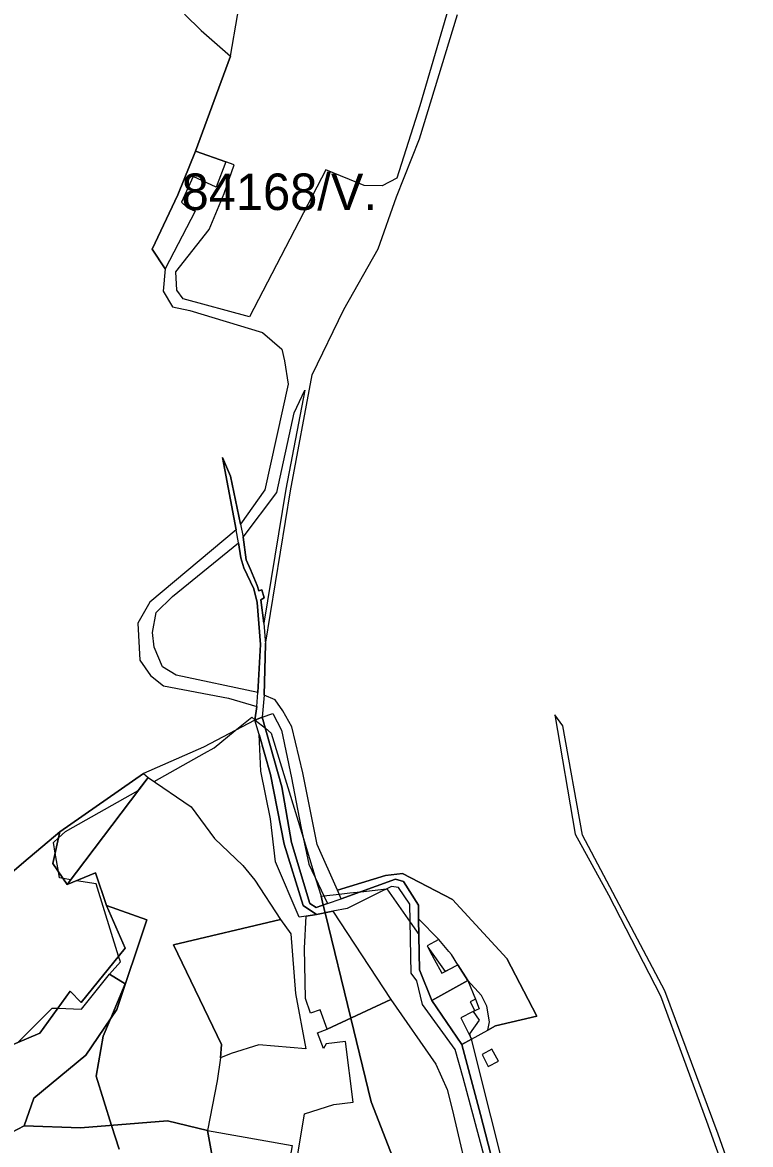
# Model space of a CAD drawing. Extents: x -477304 to -465429, y -1159113 to -1149210.
# Drawn here: x -475503.7 to -475204.5, y -1151236.1 to -1150775 of the extents above; entities that cross this region are included whole.
import ezdxf

# ---------------------------------------------------------------- set-up
doc = ezdxf.new("R2010")
doc.units = 0
for name, color, linetype in [('BPEJ_s', 7, 'Continuous'), ('PUPFL_s', 7, 'Continuous'), ('trav_porost_s', 7, 'Continuous'), ('voda_s', 7, 'Continuous')]:
    doc.layers.add(name, color=color, linetype=linetype)

msp = doc.modelspace()

# ---------------------------------------------------------------- linework, layer by layer
at = {"layer": 'BPEJ_s'}
msp.add_lwpolyline([(-475420.15, -1150832.34), (-475424.1, -1150842.72), (-475433.58, -1150838.37), (-475438.4, -1150848.87), (-475436.07, -1150851.08), (-475432.76, -1150852.59), (-475445.06, -1150876.3), (-475450.48, -1150868.13), (-475439.87, -1150845.88), (-475432.6, -1150827.88)], close=True, dxfattribs=at)
for points in [[(-475439.87, -1150845.88), (-475432.6, -1150827.88), (-475420.15, -1150832.34), (-475424.1, -1150842.72), (-475433.58, -1150838.37), (-475438.4, -1150848.87), (-475436.07, -1150851.08), (-475432.76, -1150852.59), (-475445.06, -1150876.3), (-475450.48, -1150868.13), (-475439.87, -1150845.88)], [(-475505.72, -1151194.22), (-475491.5, -1151180), (-475489.25, -1151180.09), (-475479.5, -1151180.5), (-475468, -1151166), (-475463.5, -1151161), (-475464.23, -1151158.67), (-475473.5, -1151129), (-475481.53, -1151127.66), (-475485.31, -1151129.25), (-475483.82, -1151127.28), (-475487.02, -1151126.75), (-475488.5, -1151126.5), (-475488.94, -1151123.93), (-475490.25, -1151116.34), (-475491, -1151112), (-475488.86, -1151110.08), (-475486, -1151107.5), (-475456.14, -1151090.61), (-475452.07, -1151085.22), (-475449.59, -1151086.91), (-475428.94, -1151075.23), (-475425, -1151073), (-475416.27, -1151065.96), (-475409.5, -1151060.5), (-475408.19, -1151061.57), (-475408.07, -1151061.66), (-475403.92, -1151065.04), (-475401.5, -1151067), (-475388.39, -1151109.85), (-475383.11, -1151127.1), (-475381, -1151134), (-475379.87, -1151133.87), (-475373.55, -1151133.17), (-475369.22, -1151132.69), (-475364.69, -1151132.19), (-475354.1, -1151131.01), (-475354, -1151131), (-475344.36, -1151144.7), (-475340.81, -1151149.74), (-475340.92, -1151143.36), (-475332.66, -1151151.78), (-475334.46, -1151152.83), (-475337.43, -1151154.43), (-475337.17, -1151154.91), (-475330.07, -1151165.01), (-475325.4, -1151162.51), (-475324.79, -1151162.19), (-475320.66, -1151168.63), (-475317.54, -1151176.31), (-475316.08, -1151180.24), (-475318.49, -1151181.46), (-475316, -1151185), (-475320, -1151190.5), (-475319.61, -1151192.03), (-475319.27, -1151192.74), (-475319.41, -1151192.82)], [(-475464, -1151238), (-475467.11, -1151228.18), (-475473.5, -1151208), (-475470.5, -1151191.5), (-475467.41, -1151184.12), (-475461.5, -1151170), (-475468, -1151166), (-475463.5, -1151161), (-475464.23, -1151158.67), (-475473.5, -1151129), (-475481.53, -1151127.66), (-475485.31, -1151129.25), (-475483.82, -1151127.28), (-475487.02, -1151126.75), (-475488.5, -1151126.5), (-475488.94, -1151123.93), (-475490.25, -1151116.34), (-475491, -1151112), (-475488.86, -1151110.08), (-475486, -1151107.5), (-475456.14, -1151090.61), (-475452.07, -1151085.22), (-475449.59, -1151086.91), (-475428.94, -1151075.23), (-475425, -1151073), (-475416.27, -1151065.96), (-475409.5, -1151060.5), (-475408.19, -1151061.57), (-475408.07, -1151061.66), (-475403.92, -1151065.04), (-475401.5, -1151067), (-475388.39, -1151109.85), (-475383.11, -1151127.1), (-475381, -1151134), (-475380.11, -1151137.67), (-475379.35, -1151140.8), (-475368.82, -1151184.19), (-475360.5, -1151218.5), (-475343.64, -1151261.78)], [(-475343.64, -1151261.78), (-475360.5, -1151218.5), (-475368.82, -1151184.19), (-475379.35, -1151140.8), (-475380.11, -1151137.67), (-475381, -1151134), (-475379.87, -1151133.87), (-475373.55, -1151133.17), (-475369.22, -1151132.69), (-475364.69, -1151132.19), (-475354.1, -1151131.01), (-475354, -1151131), (-475344.36, -1151144.7), (-475340.81, -1151149.74), (-475340.92, -1151143.36), (-475332.66, -1151151.78), (-475334.46, -1151152.83), (-475337.43, -1151154.43), (-475337.17, -1151154.91), (-475330.07, -1151165.01), (-475325.4, -1151162.51), (-475324.79, -1151162.19), (-475320.66, -1151168.63), (-475317.54, -1151176.31), (-475316.08, -1151180.24), (-475318.49, -1151181.46), (-475316, -1151185)], [(-475505.72, -1151194.22), (-475491.5, -1151180), (-475489.25, -1151180.09), (-475479.5, -1151180.5), (-475468, -1151166), (-475461.5, -1151170), (-475467.41, -1151184.12), (-475470.5, -1151191.5), (-475473.5, -1151208), (-475467.11, -1151228.18), (-475464, -1151238)], [(-475316, -1151185), (-475320, -1151190.5), (-475319.61, -1151192.03), (-475319.27, -1151192.74), (-475319.41, -1151192.82), (-475303.49, -1151256.09), (-475301.89, -1151262.47), (-475301.5, -1151264), (-475305.1, -1151267.99), (-475306, -1151269), (-475296.2, -1151290.62), (-475290.42, -1151303.35), (-475286.72, -1151311.52), (-475286.5, -1151312), (-475279.08, -1151324.78), (-475277.96, -1151326.7)], [(-475319.41, -1151192.82), (-475303.49, -1151256.09)]]:
    msp.add_lwpolyline(points, dxfattribs=at)
at = {"layer": 'PUPFL_s'}
for points in [[(-475437.15, -1150771.65), (-475430.28, -1150778.33), (-475418.3, -1150788.93), (-475432.6, -1150827.88), (-475439.87, -1150845.88), (-475450.48, -1150868.13), (-475445.06, -1150876.3), (-475445.88, -1150885.48), (-475442.1, -1150891.87), (-475434.96, -1150893.4), (-475405.11, -1150902.43), (-475397.17, -1150909.26), (-475395.99, -1150914.09), (-475394.54, -1150923.67), (-475404.16, -1150967.04), (-475414.15, -1150981.11), (-475418.26, -1150961.41), (-475421.54, -1150953.73), (-475415.97, -1150983.45), (-475451.44, -1151013.25), (-475456.36, -1151021.9), (-475455.51, -1151037.06), (-475451.12, -1151043.37), (-475445.84, -1151047.65), (-475419.05, -1151052.63), (-475407.39, -1151056.09), (-475408.21, -1151061.72), (-475429.35, -1151072.84), (-475453.99, -1151083.54), (-475488.31, -1151107.58), (-475503.17, -1151120.07), (-475512.84, -1151128.34)], [(-475309.25, -1151248.07), (-475315.45, -1151223.69), (-475323.11, -1151194.98), (-475319.27, -1151192.74), (-475312.45, -1151189.04), (-475309.36, -1151187.34), (-475292.32, -1151183.31), (-475304.71, -1151159.57), (-475326.99, -1151135.34), (-475347.51, -1151124.66), (-475354.61, -1151125.48), (-475374.23, -1151131.54), (-475382.66, -1151112.84), (-475388.52, -1151083.28), (-475392.97, -1151064.43), (-475396.72, -1151057.86), (-475399.83, -1151053.4), (-475404.43, -1151051.38), (-475403.89, -1151030.53), (-475393.57, -1150967.47), (-475384.74, -1150919.85), (-475371.72, -1150892.99), (-475357.53, -1150868.01), (-475350.07, -1150846.73), (-475340.59, -1150822.79), (-475324.98, -1150771.79)], [(-475204.53, -1151269.52), (-475217.84, -1151231.85), (-475239.71, -1151172.84), (-475273.54, -1151108.91), (-475281.72, -1151064.01), (-475285, -1151059.54), (-475276.56, -1151108.49), (-475262.95, -1151133.48), (-475241.53, -1151175), (-475222.58, -1151226.41), (-475207.45, -1151268.85)], [(-475512.84, -1151128.34), (-475503.17, -1151120.07), (-475488.31, -1151107.58), (-475491.2, -1151120.62), (-475485.31, -1151129.25), (-475473.7, -1151124.38), (-475469.22, -1151137.9), (-475461.54, -1151155.34), (-475479.65, -1151177.74), (-475484.17, -1151172.99), (-475496.59, -1151190.35), (-475511.13, -1151196.51)]]:
    msp.add_lwpolyline(points, dxfattribs=at)
for points in [[(-475407.27, -1151006.41), (-475410.03, -1150999.83), (-475411.82, -1150995.81), (-475413.07, -1150986.47), (-475399.17, -1150968.16), (-475392.04, -1150935.46), (-475387.67, -1150926.17), (-475395.54, -1150966.85), (-475404.53, -1151021.87), (-475405.78, -1151012.24), (-475404.37, -1151011.48), (-475405.34, -1151008.14), (-475406.59, -1151008.5)], [(-475440.57, -1151043.21), (-475446.15, -1151039.73), (-475449.67, -1151031.75), (-475450.29, -1151025.65), (-475448.79, -1151017.44), (-475442.08, -1151010.93), (-475415, -1150988.77), (-475413.95, -1150995.01), (-475412.79, -1150999.04), (-475408.6, -1151007.73), (-475407.31, -1151013.29), (-475405.94, -1151030.65), (-475406.95, -1151050.38)], [(-475383.04, -1151138.7), (-475385.62, -1151137.06), (-475393.13, -1151111.96), (-475397.17, -1151089.09), (-475405.19, -1151060.5), (-475400.86, -1151058.94), (-475397.35, -1151065.75), (-475393.13, -1151085.45), (-475389.32, -1151105.39), (-475386.09, -1151120.87), (-475378.35, -1151137.06)], [(-475485.31, -1151129.25), (-475491.2, -1151120.62), (-475488.31, -1151107.58), (-475453.99, -1151083.54), (-475452.07, -1151085.22)], [(-475350.39, -1151126.97), (-475372.73, -1151135.12), (-475374.23, -1151131.54), (-475354.61, -1151125.48), (-475347.51, -1151124.66), (-475326.99, -1151135.34), (-475304.71, -1151159.57), (-475292.32, -1151183.31), (-475309.36, -1151187.34), (-475312.45, -1151189.04), (-475311.85, -1151185.64), (-475312.97, -1151179.24), (-475315.15, -1151174.88), (-475320.66, -1151168.63), (-475324.79, -1151162.19), (-475327.47, -1151158), (-475328.55, -1151156.71), (-475332.66, -1151151.78), (-475340.92, -1151143.36), (-475341.02, -1151137.76), (-475347.17, -1151128.03)], [(-475531.73, -1151208.15), (-475517.02, -1151206.98), (-475511.13, -1151196.51), (-475496.59, -1151190.35), (-475484.17, -1151172.99), (-475479.65, -1151177.74), (-475461.54, -1151155.34), (-475469.22, -1151137.9), (-475452.59, -1151143.71), (-475464.99, -1151180.54), (-475477.68, -1151199.31), (-475499.11, -1151217.05), (-475503.03, -1151228.43), (-475508.22, -1151231.16), (-475555.49, -1151228.4), (-475585.15, -1151238.4), (-475570.56, -1151249.13), (-475573.93, -1151255.03), (-475576.16, -1151265.34), (-475584.89, -1151260.24), (-475591.85, -1151231.43), (-475531.32, -1151214.28)], [(-475308.13, -1151201.83), (-475310.79, -1151196.93), (-475314.87, -1151199.06), (-475312.3, -1151204)]]:
    msp.add_lwpolyline(points, close=True, dxfattribs=at)
at = {"layer": 'trav_porost_s'}
for points in [[(-475445.06, -1150876.3), (-475450.48, -1150868.13), (-475439.87, -1150845.88), (-475432.6, -1150827.88), (-475420.15, -1150832.34), (-475424.1, -1150842.72), (-475433.58, -1150838.37), (-475438.4, -1150848.87), (-475436.07, -1150851.08), (-475432.76, -1150852.59)], [(-475441.72, -1151154.01), (-475421.91, -1151194.91), (-475422.35, -1151200.48), (-475423.71, -1151209.85), (-475427.74, -1151230.33), (-475444.09, -1151226.34), (-475479.82, -1151229.19), (-475503.03, -1151228.43), (-475499.11, -1151217.05), (-475477.68, -1151199.31), (-475464.99, -1151180.54), (-475452.59, -1151143.71), (-475469.22, -1151137.9), (-475473.7, -1151124.38), (-475485.31, -1151129.25), (-475452.07, -1151085.22), (-475434.42, -1151097.24), (-475424.87, -1151110.38), (-475413.2, -1151121.4), (-475408.22, -1151127.5), (-475397.67, -1151143.54)], [(-475387.85, -1151155.33), (-475387.12, -1151142.17), (-475382.93, -1151141.54), (-475376.18, -1151140.14), (-475352.33, -1151176.5), (-475378.49, -1151188.69), (-475381.36, -1151180.65), (-475385.33, -1151182.07), (-475387.44, -1151176.09)], [(-475393.42, -1151149.49), (-475391.57, -1151174.03), (-475387.29, -1151196.79), (-475406.55, -1151195.06), (-475418.01, -1151198.69), (-475422.35, -1151200.48), (-475421.91, -1151194.91), (-475441.72, -1151154.01), (-475397.67, -1151143.54)], [(-475340.92, -1151143.36), (-475332.66, -1151151.78), (-475334.46, -1151152.83), (-475337.43, -1151154.43), (-475336.3, -1151156.55), (-475334.58, -1151159.92), (-475331.39, -1151165.71), (-475325.4, -1151162.51), (-475324.79, -1151162.19), (-475320.66, -1151168.63), (-475335.56, -1151176.83), (-475340.57, -1151164.28)], [(-475317.85, -1151181.13), (-475318.76, -1151181.59), (-475323.53, -1151184.03), (-475320.89, -1151189.41), (-475319.27, -1151192.74), (-475323.11, -1151194.98), (-475335.56, -1151176.83), (-475320.66, -1151168.63), (-475317.54, -1151176.31), (-475319.7, -1151177.41)], [(-475427.74, -1151230.33), (-475392.92, -1151236.43), (-475396.13, -1151254.93), (-475407.36, -1151286.66), (-475411.74, -1151326.47), (-475413.31, -1151315.43), (-475412.39, -1151286.32), (-475422.75, -1151257.43)]]:
    msp.add_lwpolyline(points, close=True, dxfattribs=at)
for points in [[(-475393.01, -1151254.78), (-475387.86, -1151223.42), (-475375.84, -1151219.67), (-475367.88, -1151218.69), (-475370.95, -1151193.67), (-475378.91, -1151194.68), (-475380.09, -1151196.64), (-475382.46, -1151190.11), (-475378.49, -1151188.69), (-475352.33, -1151176.5), (-475333.8, -1151203.04), (-475329.14, -1151213.4), (-475327.19, -1151221.56), (-475319.03, -1151256.07)], [(-475508.22, -1151231.16), (-475503.03, -1151228.43), (-475479.82, -1151229.19), (-475444.09, -1151226.34), (-475427.74, -1151230.33), (-475422.75, -1151257.43), (-475412.39, -1151286.32), (-475413.31, -1151315.43), (-475411.74, -1151326.47), (-475437.51, -1151370.72), (-475442.61, -1151397.24), (-475448.83, -1151413.61), (-475452.94, -1151432.33), (-475454.79, -1151452.32), (-475456.6, -1151433.9), (-475458.55, -1151428.92), (-475460.96, -1151429.38), (-475470.4, -1151435.39), (-475485.22, -1151439.9), (-475510.36, -1151440.21)]]:
    msp.add_lwpolyline(points, dxfattribs=at)
at = {"layer": 'voda_s'}
for points in [[(-475324.86, -1150755.82), (-475340.4, -1150809.29), (-475349.91, -1150838.94), (-475355.96, -1150842.15), (-475363.29, -1150842.04), (-475379.02, -1150835.62), (-475410.5, -1150896.01), (-475437.66, -1150888.64), (-475440.27, -1150884.97), (-475440.69, -1150877.53), (-475427.03, -1150860.15), (-475420.91, -1150845.37), (-475416.67, -1150833.57), (-475420.15, -1150832.34), (-475432.6, -1150827.88), (-475418.3, -1150788.93), (-475412.48, -1150755.31)], [(-475376.18, -1151140.14), (-475382.93, -1151141.54), (-475388.38, -1151137.79), (-475396.12, -1151112.63), (-475401.74, -1151083.96), (-475406.51, -1151067.57), (-475408.21, -1151061.72), (-475405.19, -1151060.5), (-475397.17, -1151089.09), (-475393.13, -1151111.96), (-475385.62, -1151137.06), (-475383.04, -1151138.7), (-475378.35, -1151137.06), (-475372.73, -1151135.12), (-475350.39, -1151126.97), (-475347.17, -1151128.03), (-475341.02, -1151137.76), (-475340.92, -1151143.36), (-475340.57, -1151164.28), (-475335.56, -1151176.83), (-475323.11, -1151194.98), (-475315.45, -1151223.69), (-475309.25, -1151248.07)], [(-475313.08, -1151244.35), (-475322.62, -1151208.63), (-475325.86, -1151197), (-475339.28, -1151178.48), (-475341.61, -1151168.73), (-475343.96, -1151165.61), (-475344.5, -1151137.28), (-475349.22, -1151130.4), (-475352.07, -1151130), (-475357.98, -1151132.94), (-475370.33, -1151139.1), (-475376.18, -1151140.14)]]:
    msp.add_lwpolyline(points, dxfattribs=at)
for points in [[(-475407.27, -1151006.41), (-475406.59, -1151008.5), (-475405.34, -1151008.14), (-475404.37, -1151011.48), (-475405.78, -1151012.24), (-475404.53, -1151021.87), (-475403.89, -1151030.53), (-475404.43, -1151051.38), (-475405.19, -1151060.5), (-475408.21, -1151061.72), (-475407.39, -1151056.09), (-475406.95, -1151050.38), (-475405.94, -1151030.65), (-475407.31, -1151013.29), (-475408.6, -1151007.73), (-475412.79, -1150999.04), (-475413.95, -1150995.01), (-475415, -1150988.77), (-475415.97, -1150983.45), (-475421.54, -1150953.73), (-475418.26, -1150961.41), (-475414.15, -1150981.11), (-475413.07, -1150986.47), (-475411.82, -1150995.81), (-475410.03, -1150999.83)], [(-475401.74, -1151083.96), (-475396.12, -1151112.63), (-475388.38, -1151137.79), (-475382.93, -1151141.54), (-475387.12, -1151142.17), (-475389.96, -1151142.6), (-475399.78, -1151119.93), (-475401.86, -1151102.21), (-475405.79, -1151082.6), (-475406.51, -1151067.57)]]:
    msp.add_lwpolyline(points, close=True, dxfattribs=at)

# ---------------------------------------------------------------- texts
at = {"layer": 'BPEJ_s'}
msp.add_text('84168/V.', height=15, dxfattribs=at).set_placement((-475438.34, -1150852.09))

doc.saveas('drawing.dxf')
